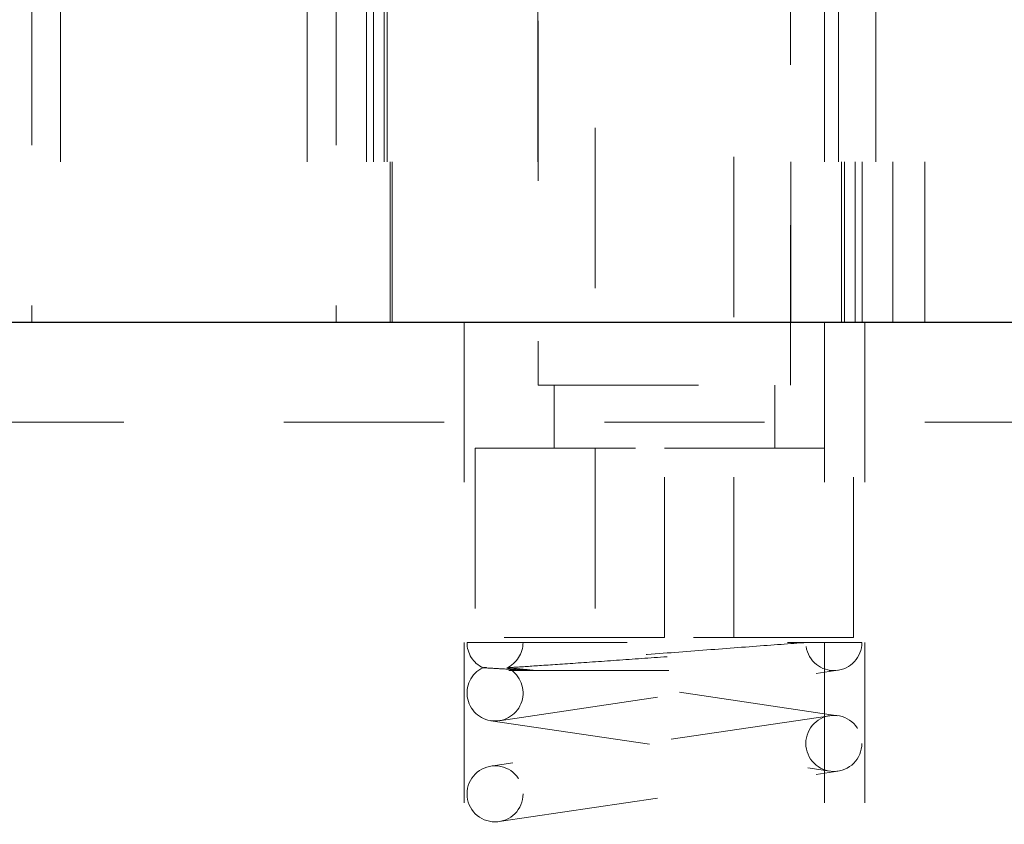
# Model space of a CAD drawing. Header units: inches. Extents: x 1880 to 2363, y -453 to -54.
# Tile 321 of 656: x 2039.729 to 2040.344, y -278.8 to -278.298. Entities that reach past the tile are written whole.
import ezdxf

# ---------------------------------------------------------------- set-up
doc = ezdxf.new("R2010")
doc.units = ezdxf.units.IN
doc.header["$LTSCALE"] = 0.5
doc.header["$MEASUREMENT"] = 0
doc.linetypes.add('HIDDEN', pattern=[0.225, 0.15, -0.075])
for name, color, linetype in [('DIE-M-S', 8, 'Continuous'), ('DIE-M-S2', 1, 'Continuous'), ('DIE-M-S3', 8, 'Continuous'), ('SVD-M-S', 8, 'Continuous')]:
    doc.layers.add(name, color=color, linetype=linetype)

msp = doc.modelspace()

# ---------------------------------------------------------------- linework, layer by layer
at = {"layer": 'DIE-M-S', "linetype": 'HIDDEN', "lineweight": 18}
for p, q in [((2039.75482, -277.48637), (2039.75482, -278.48637)), ((2039.90876, -277.48637), (2039.90876, -278.48637)), ((2039.94584, -277.48637), (2039.94584, -278.48637)), ((2039.95025, -277.48637), (2039.95025, -278.48637)), ((2039.95873, -277.48637), (2039.95873, -278.48637)), ((2039.96067, -278.48637), (2039.96067, -277.48637)), ((2039.96179, -278.48637), (2039.96179, -277.48637)), ((2040.05279, -277.48637), (2040.05279, -278.48637)), ((2040.21079, -278.48637), (2040.21079, -277.48637)), ((2040.24041, -277.48637), (2040.24041, -278.48637)), ((2040.24235, -278.48637), (2040.24235, -277.48637)), ((2040.25083, -278.48637), (2040.25083, -277.48637)), ((2040.25525, -278.48637), (2040.25525, -277.48637)), ((2040.26379, -277.48637), (2040.26379, -278.48637)), ((2040.27429, -278.48637), (2040.27429, -277.48637))]:
    msp.add_line(p, q, dxfattribs=at)
at = {"layer": 'DIE-M-S', "linetype": 'Continuous', "lineweight": 25}
msp.add_line((2038.93179, -278.48637), (2042.58179, -278.48637), dxfattribs=at)
at = {"layer": 'DIE-M-S2', "linetype": 'HIDDEN', "lineweight": 18}
for p, q in [((2039.73679, -277.4759), (2039.73679, -278.48637)), ((2039.92679, -277.4759), (2039.92679, -278.48637)), ((2039.95679, -277.48637), (2039.95679, -278.48637))]:
    msp.add_line(p, q, dxfattribs=at)
at = {"layer": 'DIE-M-S3', "linetype": 'HIDDEN', "lineweight": 18}
for p, q in [((2040.05305, -277.49819), (2040.05305, -278.52574)), ((2040.21053, -278.52574), (2040.21053, -277.49819)), ((2040.08848, -277.56511), (2040.08848, -278.68322)), ((2040.1751, -278.68322), (2040.1751, -277.56511)), ((2040.24429, -278.48637), (2040.24429, -277.73637)), ((2040.29429, -278.48637), (2040.29429, -277.73637)), ((2040.00679, -278.48637), (2040.00679, -278.98637)), ((2040.25679, -278.98637), (2040.25679, -278.48637)), ((2040.05305, -278.52574), (2040.21053, -278.52574)), ((2040.06289, -278.52574), (2040.06289, -278.56511)), ((2040.20069, -278.56511), (2040.20069, -278.52574)), ((2036.89429, -278.54887), (2040.51929, -278.54887)), ((2040.01368, -278.56511), (2040.13179, -278.56511)), ((2040.01368, -278.56511), (2040.01368, -278.68322)), ((2040.13179, -278.68322), (2040.13179, -278.56511)), ((2040.13179, -278.56511), (2040.2499, -278.56511)), ((2040.2499, -278.68322), (2040.2499, -278.56511)), ((2040.13179, -278.68322), (2040.01368, -278.68322)), ((2040.2499, -278.68322), (2040.13179, -278.68322))]:
    msp.add_line(p, q, dxfattribs=at)
at = {"layer": 'DIE-M-S3', "linetype": 'Continuous', "lineweight": 25}
msp.add_line((2038.93179, -278.48637), (2042.58179, -278.48637), dxfattribs=at)
at = {"layer": 'SVD-M-S', "linetype": 'HIDDEN', "lineweight": 18}
for p, q in [((2040.23179, -278.98637), (2040.23179, -277.73637)), ((2040.00854, -278.68637), (2040.22004, -278.68637)), ((2040.02862, -278.73518), (2040.24012, -278.70368)), ((2040.03461, -278.70387), (2040.23754, -278.70387)), ((2040.24012, -278.73207), (2040.04546, -278.70307)), ((2040.23496, -278.73207), (2040.02346, -278.76357)), ((2040.02346, -278.73518), (2040.23496, -278.76668)), ((2040.02862, -278.79818), (2040.24012, -278.76668))]:
    msp.add_line(p, q, dxfattribs=at)
for centre in [(2040.23754, -278.74937), (2040.02604, -278.78087)]:
    msp.add_circle(centre, 0.0175, dxfattribs=at)
for centre, start, end in [((2040.02604, -278.68637), 180, 244.1949), ((2040.02604, -278.68637), 294.60211, 0), ((2040.23754, -278.68637), 188.47114, 0), ((2040.02604, -278.71787), 115.84193, 64.15807)]:
    msp.add_arc(centre, 0.0175, start, end, dxfattribs=at)
for points, knots in [([(2040.22004, -278.68637), (2040.21883, -278.68646), (2040.20797, -278.68727), (2040.1834, -278.68911), (2040.1437, -278.69212), (2040.10362, -278.69521), (2040.06763, -278.69805), (2040.03969, -278.70031), (2040.02168, -278.70183), (2040.0195, -278.70203), (2040.01841, -278.70212)], [0, 0, 0, 0, 0.01832, 0.163564, 0.30635, 0.44679, 0.585451, 0.723306, 0.862242, 1, 1, 1, 1]), ([(2040.22004, -278.68637), (2040.22623, -278.68637), (2040.24087, -278.68637), (2040.25291, -278.68637), (2040.25442, -278.68637), (2040.25504, -278.68637)], [0, 0, 0, 0, 0.298387, 0.706816, 1, 1, 1, 1]), ([(2040.03367, -278.70212), (2040.03377, -278.70212), (2040.0342, -278.70209), (2040.04144, -278.70162), (2040.06075, -278.70033), (2040.08791, -278.69847), (2040.11923, -278.69627), (2040.151, -278.694), (2040.17972, -278.69192), (2040.20254, -278.69025), (2040.21417, -278.6894), (2040.21802, -278.68912), (2040.21918, -278.68903), (2040.21959, -278.689), (2040.2199, -278.68898), (2040.22007, -278.68896), (2040.22021, -278.68895), (2040.22022, -278.68895), (2040.22023, -278.68895)], [0, 0, 0, 0, 0.0309821, 0.1390962, 0.2504876, 0.3623209, 0.4730784, 0.5820155, 0.6889003, 0.7939871, 0.8989406, 0.9391461, 0.9491777, 0.9666759, 0.9710489, 0.9804409, 0.9899847, 1, 1, 1, 1]), ([(2040.03367, -278.70212), (2040.03468, -278.70222), (2040.03618, -278.70237), (2040.04363, -278.7031), (2040.04774, -278.7035), (2040.04968, -278.70371), (2040.05044, -278.70381), (2040.05063, -278.70385), (2040.05058, -278.70387), (2040.05044, -278.70388), (2040.0502, -278.70387), (2040.04991, -278.70387), (2040.04943, -278.70385), (2040.04826, -278.7038), (2040.04453, -278.7036), (2040.03556, -278.70309), (2040.02384, -278.70242), (2040.01873, -278.70214), (2040.01846, -278.70213), (2040.01841, -278.70212)], [0, 0, 0, 0, 0.237961, 0.355865, 0.413956, 0.44301, 0.457672, 0.46502, 0.468145, 0.471305, 0.47319, 0.475075, 0.477741, 0.48268, 0.498915, 0.563833, 0.736538, 0.955602, 1, 1, 1, 1])]:
    msp.add_open_spline(points, degree=3, knots=knots, dxfattribs=at)

doc.saveas('drawing.dxf')
